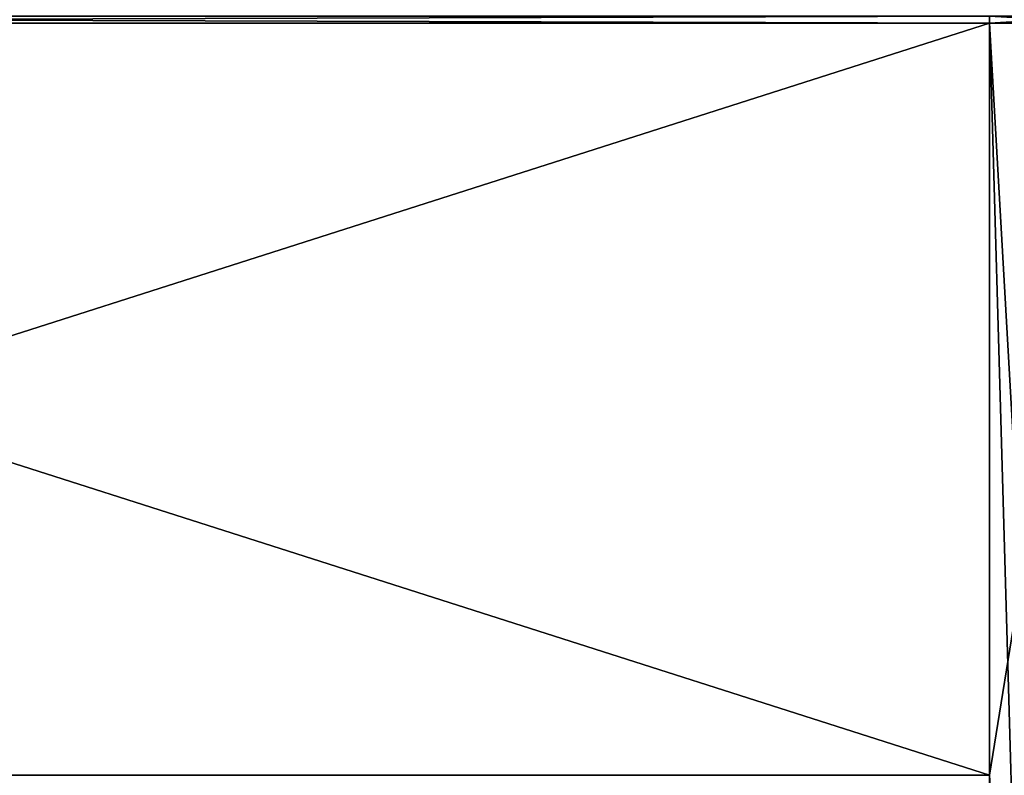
# Model space of a CAD drawing. Header units: millimetres. Extents: x -139 to 106, y -8 to 139.
# Tile 347 of 459: x 4 to 21, y 116 to 130. Entities that reach past the tile are written whole.
import ezdxf

# ---------------------------------------------------------------- set-up
doc = ezdxf.new("R2010")
doc.units = ezdxf.units.MM
doc.header["$LTSCALE"] = 53.842063
for name, color, linetype in [('28', 7, 'CONTINUOUS'), ('29', 7, 'CONTINUOUS'), ('41', 7, 'CONTINUOUS'), ('42', 7, 'CONTINUOUS'), ('90', 7, 'CONTINUOUS'), ('91', 7, 'CONTINUOUS')]:
    doc.layers.add(name, color=color, linetype=linetype)

msp = doc.modelspace()

# ---------------------------------------------------------------- linework, layer by layer
at = {"layer": '28', "color": 8, "linetype": 'CONTINUOUS'}
for points in [[(21, 116.146, 20), (21, 129.563, 20), (-21, 116.146, 20), (21, 116.146, 20)], [(-21, 116.146, 20), (21, 129.563, 20), (-21, 129.563, 20), (-21, 116.146, 20)]]:
    msp.add_3dface(points, dxfattribs=at)
at = {"layer": '29', "color": 8, "linetype": 'CONTINUOUS'}
for points in [[(-21, 129.563, 20), (21, 129.563, 20), (21, 129.692, 19.983), (-21, 129.563, 20)], [(-21, 129.692, 19.983), (-21, 129.563, 20), (21, 129.692, 19.983), (-21, 129.692, 19.983)]]:
    msp.add_3dface(points, dxfattribs=at)
at = {"layer": '41', "color": 8, "linetype": 'CONTINUOUS'}
for points in [[(-21, 129.563, -20), (-21, 129.692, -19.983), (21, 129.563, -20), (-21, 129.563, -20)], [(21, 129.563, -20), (-21, 129.692, -19.983), (21, 129.692, -19.983), (21, 129.563, -20)]]:
    msp.add_3dface(points, dxfattribs=at)
at = {"layer": '42', "color": 8, "linetype": 'CONTINUOUS'}
for points in [[(-21, 116.146, -20), (-21, 129.563, -20), (21, 116.146, -20), (-21, 116.146, -20)], [(-21, 129.563, -20), (21, 129.563, -20), (21, 116.146, -20), (-21, 129.563, -20)], [(-21, 102.729, -20), (-21, 116.146, -20), (21, 102.729, -20), (-21, 102.729, -20)], [(21, 102.729, -20), (-21, 116.146, -20), (21, 116.146, -20), (21, 102.729, -20)]]:
    msp.add_3dface(points, dxfattribs=at)
at = {"layer": '90', "color": 8, "linetype": 'CONTINUOUS'}
for points in [[(21, 129.563, 20), (21, 116.146, 20), (21.765, 102.729, 19.985), (21, 129.563, 20)], [(22.529, 102.729, 19.941), (21, 129.563, 20), (21.765, 102.729, 19.985), (22.529, 102.729, 19.941)], [(21, 129.563, 20), (22.529, 102.729, 19.941), (23.163, 129.563, 19.883), (21, 129.563, 20)], [(21, 116.146, -20), (21, 129.563, -20), (23.163, 129.563, -19.883), (21, 116.146, -20)], [(21, 102.729, -20), (21, 116.146, -20), (23.163, 129.563, -19.883), (21, 102.729, -20)], [(21.765, 102.729, -19.985), (21, 102.729, -20), (23.163, 129.563, -19.883), (21.765, 102.729, -19.985)]]:
    msp.add_3dface(points, dxfattribs=at)
at = {"layer": '91', "color": 8, "linetype": 'CONTINUOUS'}
for points in [[(21, 129.692, 19.983), (21, 129.563, 20), (23.163, 129.563, 19.883), (21, 129.692, 19.983)], [(21, 129.692, 19.983), (23.163, 129.563, 19.883), (23.089, 129.692, 19.874), (21, 129.692, 19.983)], [(21, 129.563, -20), (21, 129.692, -19.983), (23.089, 129.692, -19.874), (21, 129.563, -20)], [(23.163, 129.563, -19.883), (21, 129.563, -20), (23.089, 129.692, -19.874), (23.163, 129.563, -19.883)]]:
    msp.add_3dface(points, dxfattribs=at)

doc.saveas('drawing.dxf')
